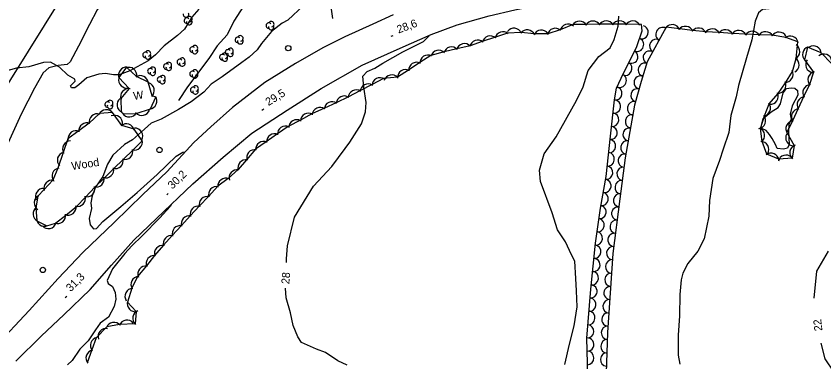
# Model space of a CAD drawing. Extents: x 646142 to 649934, y 5874075 to 5876351.
# Drawn here: x 648451.8 to 648754.7, y 5875813.8 to 5875943.5 of the extents above; entities that cross this region are included whole.
import ezdxf

# ---------------------------------------------------------------- set-up
doc = ezdxf.new("R2010")
doc.units = 0
for name, color, linetype in [('Niveau 1', 7, 'Continuous'), ('Niveau 2', 7, 'Continuous'), ('Niveau 21', 7, 'Continuous'), ('Niveau 22', 7, 'Continuous'), ('Niveau 3', 7, 'Continuous'), ('Niveau 36', 7, 'Continuous'), ('Niveau 4', 7, 'Continuous'), ('Niveau 44', 7, 'Continuous')]:
    doc.layers.add(name, color=color, linetype=linetype)

msp = doc.modelspace()

# ---------------------------------------------------------------- linework, layer by layer
at = {"layer": 'Niveau 1'}
for points in [[(648559.5, 5875947.48), (648553.74, 5875941.93), (648551.52, 5875940.81), (648547.56, 5875937.8), (648543.79, 5875933.3), (648542.14, 5875930.9), (648539.15, 5875928.09), (648536.49, 5875926.11), (648529.08, 5875920.77), (648524.98, 5875918.04), (648522.12, 5875915), (648517.46, 5875911.35), (648512.67, 5875908.49), (648506.15, 5875904.91), (648502.41, 5875903.3), (648499.88, 5875901.05), (648495.47, 5875897.13), (648492.45, 5875895.3), (648488.04, 5875891.37), (648486.02, 5875888.01), (648484.28, 5875883.34), (648481.55, 5875879.39), (648480.28, 5875876.09), (648479.75, 5875873.49), (648480.11, 5875871.32), (648479.23, 5875867.53), (648479.54, 5875865.24), (648480.78, 5875863.73), (648481.93, 5875863.83), (648484.3, 5875866.47), (648491, 5875872.11), (648497.21, 5875877.29), (648504.67, 5875884.04), (648511.83, 5875890.98), (648514.3, 5875892.48), (648515.19, 5875892.59)], [(648510.1, 5875873.01), (648509.54, 5875872.07), (648505.68, 5875867.84), (648499.09, 5875861.11), (648495.13, 5875857.29), (648492.59, 5875854.51), (648487.94, 5875848.71), (648485.89, 5875844.35), (648486.34, 5875843.17), (648487.94, 5875842.09), (648488.89, 5875839.8), (648489.17, 5875837.27), (648488.54, 5875834.55), (648486.39, 5875830.59), (648483.34, 5875828.35), (648481.54, 5875825.75), (648478.82, 5875821.68), (648475.73, 5875818.62), (648472.79, 5875814.36), (648471.03, 5875812.63)]]:
    msp.add_lwpolyline(points, dxfattribs=at)
at = {"layer": 'Niveau 2'}
for points in [[(648761.45, 5875947.6), (648753.81, 5875947.33), (648746.45, 5875947.09), (648737.77, 5875946.61), (648731.73, 5875945.96), (648730.15, 5875944.78), (648728.98, 5875941.65), (648727.7, 5875934.56), (648725.62, 5875927.92), (648722.73, 5875917.43), (648721.76, 5875913.28), (648719.84, 5875906.24)], [(648520.36, 5875946.08), (648517.68, 5875943.13), (648514.89, 5875938.62), (648512.34, 5875936.19), (648507.28, 5875932.37), (648504.07, 5875928.98), (648501.28, 5875926.71), (648494.39, 5875922.98), (648490.47, 5875921.42), (648488.36, 5875921.49), (648485.31, 5875921.95), (648482.82, 5875921.76), (648478.26, 5875920.38), (648475.3, 5875917.75), (648473.76, 5875916.58), (648472.59, 5875916.63), (648472.2, 5875917.32), (648473.89, 5875919.08), (648473.83, 5875919.9), (648471.19, 5875921.34), (648468.06, 5875924.42), (648464.74, 5875926.23), (648462.01, 5875926.14), (648456.61, 5875924.47), (648451.99, 5875923.95), (648447.41, 5875922.69)], [(648657.5, 5875812.75), (648659.32, 5875820.41), (648661.09, 5875827.27), (648662.21, 5875834.47), (648661.94, 5875840.43), (648661.71, 5875845.06), (648661.28, 5875851.63), (648660.08, 5875853.9), (648657.77, 5875858.88), (648654.75, 5875863.38), (648652.8, 5875869.67), (648648.43, 5875881.49), (648648.05, 5875885.75), (648649.83, 5875891.9), (648654.32, 5875898.22), (648661.93, 5875911.85), (648664.37, 5875917), (648666.27, 5875923.09), (648670.33, 5875928.38), (648674.56, 5875931.66), (648676.03, 5875934.69), (648677.49, 5875939.76), (648677.74, 5875943.55)], [(648553.14, 5875851.1), (648553.2, 5875852.44), (648553.51, 5875857.34), (648556.13, 5875868.11), (648563.36, 5875879.68), (648570.21, 5875887.09), (648575.23, 5875893.9), (648576.94, 5875896.27), (648581.33, 5875903.09), (648582.76, 5875907.56), (648583.07, 5875911.09), (648582.18, 5875916.88), (648581.82, 5875920.98), (648583.39, 5875922.77), (648586.32, 5875923.97), (648589.26, 5875925.8), (648596.79, 5875930.15), (648604.53, 5875934.01), (648606.65, 5875936.12), (648606.82, 5875936.31)], [(648719.84, 5875906.24), (648719.07, 5875899.83), (648716.96, 5875893.59), (648715.54, 5875889.33), (648713.01, 5875882.53), (648711.77, 5875874.33), (648711.6, 5875868.44), (648709.8, 5875859.95), (648707.41, 5875855.37), (648703.7, 5875850.73), (648701.76, 5875847.07), (648701.22, 5875844.63), (648700.73, 5875839.11), (648700.57, 5875831.11), (648700, 5875823.78), (648700.04, 5875816.26), (648700.63, 5875812.87)], [(648750.99, 5875837.69), (648752.01, 5875847.76), (648756.4, 5875855.32)], [(648575.99, 5875812.52), (648572.45, 5875814.14), (648567.83, 5875817.34), (648564.44, 5875818.51), (648558.84, 5875821.07), (648557.37, 5875823.14), (648555.74, 5875827.49), (648554.7, 5875832.17), (648553.03, 5875837.79), (648552.81, 5875841.5)], [(648731.28, 5875702.76), (648741.32, 5875706.63), (648747.41, 5875710.34), (648754.74, 5875714.44), (648760.31, 5875717.39), (648764.1, 5875720.71), (648765.93, 5875724.39), (648767.44, 5875732.24), (648765.97, 5875736.91), (648765.33, 5875743.34), (648766.22, 5875751.6), (648766.82, 5875760.42), (648765.51, 5875766.5), (648762.99, 5875775.69), (648761.95, 5875787.87), (648761.15, 5875793.58), (648760.42, 5875804.2), (648758.56, 5875809.99), (648755.2, 5875814.95), (648753.63, 5875820.84)]]:
    msp.add_lwpolyline(points, dxfattribs=at)
at = {"layer": 'Niveau 21'}
for points in [[(648540.21, 5875899.59), (648553.45, 5875908.28), (648566.17, 5875916.36), (648581.57, 5875925.11), (648595.78, 5875931.46), (648607.46, 5875936.59), (648617.21, 5875940.2), (648629.13, 5875943.63), (648638.76, 5875945.85), (648650.75, 5875948.25), (648664.64, 5875949.76), (648677.42, 5875950.68), (648689.7, 5875950.96), (648701.81, 5875950.4), (648719.14, 5875949.96), (648735.66, 5875949.56), (648746.11, 5875949.55), (648761.45, 5875949.4)], [(648593.13, 5875944.05), (648585.54, 5875940.5), (648575.08, 5875935.8), (648566.85, 5875931.62), (648556.59, 5875925.68), (648545.05, 5875918.61), (648532.89, 5875909.2), (648524.78, 5875901.93), (648518.38, 5875896.05), (648508.27, 5875885.08), (648499.33, 5875876.6), (648488.5, 5875866.13), (648476.81, 5875854.81), (648467.52, 5875845.04), (648456.68, 5875833.09), (648443.91, 5875819.61)], [(648451.73, 5875814.05), (648461.27, 5875823.61), (648469.67, 5875831.47), (648479.55, 5875840.94), (648487.53, 5875850.04), (648495.94, 5875859.39), (648504.44, 5875867.61), (648518.05, 5875880.58), (648529.49, 5875890.63), (648540.21, 5875899.59)]]:
    msp.add_lwpolyline(points, dxfattribs=at)
at = {"layer": 'Niveau 22'}
for points in [[(648564.88, 5875980.83), (648565.55, 5875973.32), (648566.04, 5875965.23), (648567.41, 5875959.03), (648568.5, 5875953.5), (648569.79, 5875946.95), (648570.45, 5875942.64)], [(648497.58, 5875972.78), (648494.08, 5875965.32), (648489.7, 5875957.32), (648485.5, 5875951.18), (648482.16, 5875945.81), (648479.29, 5875940.36), (648475.14, 5875932.26), (648472.06, 5875926.3), (648470.99, 5875925.41), (648467.61, 5875925.04), (648464.03, 5875924.08), (648461.9, 5875922.2), (648458.68, 5875916.46), (648453.72, 5875906.68), (648448.73, 5875895.75)], [(648548.17, 5875962.74), (648543.16, 5875956.75), (648537.05, 5875947.24), (648533.49, 5875941.59), (648530.91, 5875936.46), (648527.23, 5875932.4), (648524.06, 5875927.58), (648516.09, 5875917), (648512.72, 5875911.81)]]:
    msp.add_lwpolyline(points, dxfattribs=at)
at = {"layer": 'Niveau 3'}
for p, q in [((648592.46, 5875936), (648593.21, 5875936.28)), ((648543.94, 5875908.25), (648544.62, 5875908.67)), ((648508.27, 5875876.42), (648508.85, 5875876.98)), ((648470.19, 5875837.89), (648470.75, 5875838.45))]:
    msp.add_line(p, q, dxfattribs=at)
at = {"layer": 'Niveau 36'}
msp.add_lwpolyline([(648600.59, 5876162.13), (648551.33, 5876082.95), (648424.31, 5875879.18), (648303.24, 5875683.36), (648187.06, 5875496.14), (648107.92, 5875369.28), (648085.7, 5875326.63)], dxfattribs=at)
for centre in [(648553.84, 5875931.5), (648505.55, 5875893.29), (648461.81, 5875848.29)]:
    msp.add_circle(centre, 1, dxfattribs=at)
at = {"layer": 'Niveau 4'}
msp.add_lwpolyline([(648734.3, 5875899.1), (648733, 5875900.62), (648731.67, 5875901.2), (648731.14, 5875901.97), (648731.9, 5875905.06), (648734.94, 5875907.55), (648737.59, 5875909.18), (648738.39, 5875910.65), (648739.42, 5875914.7), (648740.67, 5875916.32), (648742.39, 5875916.59), (648743.8, 5875916.48), (648744.81, 5875915.64), (648744.96, 5875913.91), (648742.77, 5875909.87), (648742.11, 5875906.78), (648742.41, 5875904.83), (648741.53, 5875902.89), (648741.41, 5875900.31), (648741.63, 5875895.32), (648741.05, 5875893.99), (648739.57, 5875893.62), (648737.22, 5875893.88), (648736.51, 5875895.33), (648735.26, 5875897.55), (648734.3, 5875899.1)], dxfattribs=at)
at = {"layer": 'Niveau 44'}
for points in [[(648686.24, 5875940.41), (648680.66, 5875940.47), (648675.51, 5875940.51), (648670.65, 5875940.46), (648665.51, 5875940.41), (648660.65, 5875940.36), (648655.75, 5875938.37), (648651.14, 5875936.85), (648646.05, 5875936.83), (648641.23, 5875937.41), (648636.1, 5875937.1), (648631.5, 5875935.57), (648626.61, 5875933.95), (648622.01, 5875932.42), (648617.01, 5875931.25), (648612.31, 5875930.05), (648607.25, 5875928.71), (648603.19, 5875926.06), (648598.88, 5875923.25), (648594.81, 5875920.6), (648589.59, 5875920.06), (648585.27, 5875917.84), (648580.69, 5875915.49), (648576.37, 5875913.28), (648571.75, 5875911.03), (648567.37, 5875908.94), (648562.65, 5875906.83), (648558.42, 5875904.45), (648553.8, 5875902.09), (648549.82, 5875899.32), (648545.6, 5875896.38), (648541.61, 5875893.6), (648538.22, 5875889.64), (648535.03, 5875885.98), (648531.32, 5875882.55), (648527.38, 5875879.71), (648523.87, 5875875.87), (648520.54, 5875872.33), (648517, 5875868.6), (648513.75, 5875864.99), (648510.29, 5875861.18), (648507.04, 5875857.57), (648503.68, 5875853.66), (648500.67, 5875849.85), (648497.36, 5875845.82), (648495.18, 5875841.49), (648493.54, 5875836.23), (648496.8, 5875832.63), (648496.39, 5875828.07), (648490.56, 5875827.77), (648485.78, 5875826.97), (648481.79, 5875822.84), (648480.17, 5875818.26), (648478.44, 5875813.41)], [(648666.21, 5875808.57), (648665.82, 5875822.7), (648667.36, 5875841.11), (648669.03, 5875858.37), (648670.87, 5875871.5), (648672.99, 5875883.37), (648674.67, 5875898.47), (648676.22, 5875912.11), (648676.92, 5875916.42), (648678.63, 5875920.26), (648684.51, 5875932.14), (648686.49, 5875938.03), (648686.24, 5875940.41)], [(648733.29, 5875891.68), (648731.54, 5875896.53), (648730.92, 5875901.34), (648732.43, 5875906.06), (648734.17, 5875910.59), (648737.51, 5875914.54), (648740.25, 5875918.54), (648742.92, 5875922.79), (648744.28, 5875927.57), (648744.95, 5875933.83), (648740.4, 5875935.52), (648735.31, 5875936.37), (648730.46, 5875936.51), (648725.32, 5875936.73), (648720.48, 5875937.02), (648715.34, 5875937.33), (648710.5, 5875937.63), (648705.4, 5875938.12), (648700.58, 5875938.75), (648695.52, 5875939.41), (648688.4, 5875926.35), (648686.13, 5875918.96), (648683.63, 5875910.09), (648680.2, 5875890.31), (648678.21, 5875875.02), (648675.55, 5875854.46), (648673.6, 5875824.81), (648673.05, 5875809.69)], [(648757.57, 5875925.72), (648753.7, 5875929.76), (648748.49, 5875931.87), (648747.46, 5875927.12), (648750.77, 5875922.51), (648749.31, 5875917.88), (648747.11, 5875913.26), (648745.06, 5875908.86), (648742.87, 5875904.2), (648740.82, 5875899.81), (648743.6, 5875894.99), (648742.74, 5875890.21), (648737.76, 5875889.79), (648733.29, 5875891.68)], [(648491.9, 5875906.8), (648496.75, 5875907.02), (648502.21, 5875908.71), (648504.17, 5875913.15), (648502.85, 5875913.59), (648501.33, 5875918.74), (648496.95, 5875920.83), (648493.18, 5875924.4), (648490.36, 5875920.45), (648494.19, 5875916.3), (648491.03, 5875912.61), (648491.22, 5875907.58), (648491.9, 5875906.8)], [(648487.87, 5875907.35), (648483.03, 5875906.98), (648479.19, 5875903.34), (648475.27, 5875900.47), (648471.24, 5875897.52), (648469.49, 5875892.4), (648467.46, 5875886.43), (648465.57, 5875881.96), (648462.28, 5875878.4), (648459.97, 5875875.97), (648459.19, 5875871.59), (648459.56, 5875866.75), (648463.35, 5875864.79), (648466.6, 5875865.81), (648470.38, 5875868.86), (648474.4, 5875872.12), (648477.76, 5875875.63), (648481.27, 5875879.37), (648484.75, 5875882.75), (648488.45, 5875886.34), (648491.93, 5875889.72), (648495.63, 5875893.3), (648499.11, 5875896.68), (648496, 5875901.09), (648491.37, 5875902.53), (648487.87, 5875907.35)]]:
    msp.add_lwpolyline(points, dxfattribs=at)
for centre, radius, start, end in [((648515.51, 5875944.15), 1.05, 166.9369, 29.6212), ((648515.84, 5875941.8), 1.05, 44.1154, 269.804), ((648516.74, 5875941.28), 1.05, 166.9369, 29.6212), ((648516.74, 5875942.33), 1.05, 282.2692, 149.7263), ((648547.45, 5875940.46), 1.05, 282.2692, 149.7263), ((648663.1, 5875938.62), 3, 30.5652, 150.5431), ((648668.1, 5875938.67), 3, 30.5652, 150.5431), ((648673.1, 5875938.72), 3, 30.5652, 150.5431), ((648678.07, 5875938.73), 3, 29.4677, 149.4457), ((648683.07, 5875938.68), 3, 29.4677, 149.4457), ((648546.55, 5875939.93), 1.05, 44.1154, 269.804), ((648547.45, 5875939.41), 1.05, 166.9369, 29.6212), ((648638.47, 5875935.97), 3, 23.1007, 143.0787), ((648643.43, 5875935.37), 3, 23.1007, 143.0787), ((648648.72, 5875935.25), 3, 35.3505, 155.3284), ((648654, 5875935.94), 3, 48.3348, 168.3128), ((648658.75, 5875937.51), 3, 48.3348, 168.3128), ((648697.8, 5875937.33), 3, 22.6132, 142.5911), ((648702.76, 5875936.69), 3, 22.6132, 142.5911), ((648707.72, 5875936.04), 3, 22.6132, 142.5911), ((648712.81, 5875935.72), 3, 26.5541, 146.532), ((648717.8, 5875935.42), 3, 26.5541, 146.532), ((648534.97, 5875934.61), 1.05, 44.1154, 269.804), ((648535.87, 5875935.14), 1.05, 282.2692, 149.7263), ((648629.61, 5875933.09), 3, 48.3975, 168.3755), ((648634.35, 5875934.67), 3, 48.3975, 168.3755), ((648722.79, 5875935.12), 3, 26.5541, 146.532), ((648727.83, 5875934.82), 3, 28.3216, 148.2996), ((648732.83, 5875934.67), 3, 28.3216, 148.2996), ((648737.83, 5875934.53), 3, 28.3216, 148.2996), ((648742.06, 5875933.02), 3, 9.6159, 129.5938), ((648518.85, 5875931.49), 1.05, 282.2692, 149.7263), ((648535.87, 5875934.09), 1.05, 166.9369, 29.6212), ((648619.94, 5875930.18), 3, 44.3507, 164.3287), ((648624.86, 5875931.51), 3, 48.3975, 168.3755), ((648742.66, 5875930.23), 3, 296.9127, 56.8906), ((648750.72, 5875929.36), 3, 1.6371, 121.615), ((648500.33, 5875928.94), 1.05, 44.1154, 269.804), ((648501.23, 5875929.47), 1.05, 282.2692, 149.7263), ((648517.95, 5875930.96), 1.05, 44.1154, 269.804), ((648518.85, 5875930.44), 1.05, 166.9369, 29.6212), ((648529.12, 5875928.13), 1.05, 44.1154, 269.804), ((648530.02, 5875928.66), 1.05, 282.2692, 149.7263), ((648531.25, 5875929.89), 1.05, 44.1154, 269.804), ((648532.15, 5875929.37), 1.05, 166.9369, 29.6212), ((648532.15, 5875930.42), 1.05, 282.2692, 149.7263), ((648610.25, 5875927.7), 3, 44.3507, 164.3287), ((648615.09, 5875928.94), 3, 44.3507, 164.3287), ((648749.7, 5875929.12), 3, 107.6457, 227.6236), ((648754.67, 5875926.3), 3, 9.1728, 129.1507), ((648501.23, 5875928.42), 1.05, 166.9369, 29.6212), ((648509.02, 5875925.16), 1.05, 282.2692, 149.7263), ((648513.2, 5875926.27), 1.05, 44.1154, 269.804), ((648514.1, 5875925.75), 1.05, 166.9369, 29.6212), ((648514.1, 5875926.8), 1.05, 282.2692, 149.7263), ((648530.02, 5875927.61), 1.05, 166.9369, 29.6212), ((648602, 5875923.18), 3, 63.1096, 183.0875), ((648606.19, 5875925.91), 3, 63.1096, 183.0875), ((648742.39, 5875925.24), 3, 296.9127, 56.8906), ((648750.84, 5875925.35), 3, 143.0056, 262.9835), ((648493.2, 5875921.4), 3, 84.4375, 204.4154), ((648494.06, 5875921.3), 3, 351.4129, 111.3908), ((648502.14, 5875922.81), 1.05, 44.1154, 269.804), ((648503.04, 5875923.34), 1.05, 282.2692, 149.7263), ((648508.12, 5875924.63), 1.05, 44.1154, 269.804), ((648509.02, 5875924.11), 1.05, 166.9369, 29.6212), ((648518.85, 5875922.36), 1.05, 282.2692, 149.7263), ((648597.81, 5875920.45), 3, 63.1096, 183.0875), ((648740.13, 5875921.69), 3, 267.4808, 27.4587), ((648493.22, 5875919.54), 3, 165.7505, 285.7285), ((648498.38, 5875918.19), 3, 4.4245, 124.4025), ((648503.04, 5875922.29), 1.05, 166.9369, 29.6212), ((648505.77, 5875919.66), 1.05, 44.1154, 269.804), ((648506.67, 5875920.19), 1.05, 282.2692, 149.7263), ((648517.95, 5875921.83), 1.05, 44.1154, 269.804), ((648518.85, 5875921.31), 1.05, 166.9369, 29.6212), ((648588.24, 5875917.38), 3, 57.1667, 177.1446), ((648592.72, 5875918.49), 3, 43.0433, 163.0212), ((648751.72, 5875919.66), 3, 102.4223, 222.4003), ((648500.62, 5875915.59), 3, 312.173, 72.1509), ((648506.67, 5875919.14), 1.05, 166.9369, 29.6212), ((648519.07, 5875916.33), 1.05, 282.2692, 149.7263), ((648583.79, 5875915.1), 3, 57.1667, 177.1446), ((648737.43, 5875917.54), 3, 265.6436, 25.6216), ((648749.8, 5875914.84), 3, 94.9306, 214.9085), ((648493.95, 5875913.31), 3, 79.5226, 199.5005), ((648518.17, 5875915.8), 1.05, 44.1154, 269.804), ((648519.07, 5875915.28), 1.05, 166.9369, 29.6212), ((648579.34, 5875912.82), 3, 57.1667, 177.1446), ((648734.6, 5875913.41), 3, 265.6436, 25.6216), ((648486.12, 5875910.34), 1.05, 44.1154, 269.804), ((648487.02, 5875910.87), 1.05, 282.2692, 149.7263), ((648492.62, 5875910.23), 3, 128.0755, 248.0534), ((648501.58, 5875911.64), 3, 276.2641, 36.242), ((648570.32, 5875908.4), 3, 55.5413, 175.5192), ((648574.83, 5875910.55), 3, 55.5413, 175.5192), ((648747.68, 5875910.31), 3, 94.9306, 214.9085), ((648485.58, 5875905.41), 3, 34.3635, 154.3415), ((648487.02, 5875909.82), 1.05, 166.9369, 29.6212), ((648498.98, 5875909.24), 3, 220.8917, 340.8696), ((648565.81, 5875906.24), 3, 55.5413, 175.5192), ((648731.66, 5875908.95), 3, 279.0124, 38.9903), ((648745.56, 5875905.78), 3, 94.9306, 214.9085), ((648482.17, 5875903.86), 3, 72.3999, 192.3779), ((648488.69, 5875903.3), 3, 353.6752, 113.6532), ((648494.24, 5875908.67), 3, 212.6679, 332.6459), ((648561.4, 5875904.1), 3, 59.3838, 179.3617), ((648729.86, 5875904.29), 3, 279.0124, 38.9903), ((648478.27, 5875900.48), 3, 66.194, 186.1719), ((648493.16, 5875900.12), 3, 12.6795, 132.6575), ((648552.82, 5875899.26), 3, 64.8683, 184.8463), ((648557.04, 5875901.65), 3, 59.3838, 179.3617), ((648743.44, 5875901.26), 3, 94.9306, 214.9085), ((648474.24, 5875897.53), 3, 66.194, 186.1719), ((648496.25, 5875898.5), 3, 331.6328, 91.6107), ((648548.72, 5875896.4), 3, 64.8683, 184.8463), ((648729.48, 5875898.71), 3, 307.3645, 67.3425), ((648743.37, 5875897.83), 3, 149.5793, 269.5572), ((648472.2, 5875893.68), 3, 91.2339, 211.2118), ((648496.14, 5875896.25), 3, 254.1422, 14.1201), ((648544.61, 5875893.54), 3, 64.8683, 184.8463), ((648731.08, 5875893.45), 3, 330.1466, 90.1245), ((648492.55, 5875892.77), 3, 254.1422, 14.1201), ((648541.24, 5875890.41), 3, 78.8333, 198.8112), ((648744.91, 5875892.28), 3, 109.7514, 229.7293), ((648470.25, 5875889.49), 3, 104.4372, 224.4152), ((648488.96, 5875889.29), 3, 254.1422, 14.1201), ((648734.84, 5875889.11), 3, 7.1787, 127.1566), ((648740.54, 5875888.37), 3, 47.1843, 167.1622), ((648537.95, 5875886.65), 3, 78.8333, 198.8112), ((648468.29, 5875883.55), 3, 99.9438, 219.9218), ((648485.37, 5875885.81), 3, 254.1422, 14.1201), ((648534.66, 5875882.89), 3, 78.8333, 198.8112), ((648465.23, 5875878.98), 3, 77.3214, 197.2993), ((648481.78, 5875882.33), 3, 254.1422, 14.1201), ((648530.38, 5875879.7), 3, 65.8325, 185.8104), ((648462.04, 5875875.88), 3, 86.8667, 206.8446), ((648478.26, 5875878.7), 3, 256.3056, 16.2836), ((648526.92, 5875876.53), 3, 76.7365, 196.7145), ((648461.58, 5875873.44), 3, 116.4885, 236.4665), ((648474.8, 5875875.09), 3, 256.3056, 16.2836), ((648523.49, 5875872.89), 3, 76.7365, 196.7145), ((648461.13, 5875869.31), 3, 124.3874, 244.3653), ((648471.27, 5875871.85), 3, 248.8466, 8.8245), ((648520.06, 5875869.25), 3, 76.7365, 196.7145), ((648467.38, 5875868.71), 3, 248.8466, 8.8245), ((648516.68, 5875865.61), 3, 77.9353, 197.9132), ((648462.47, 5875867.66), 3, 172.9749, 292.9529), ((648463.88, 5875866.79), 3, 222.2468, 342.2248), ((648513.33, 5875861.9), 3, 77.9353, 197.9132), ((648509.98, 5875858.19), 3, 77.9353, 197.9132), ((648506.63, 5875854.48), 3, 77.9353, 197.9132), ((648503.56, 5875850.66), 3, 81.7645, 201.7425), ((648500.46, 5875846.74), 3, 81.7645, 201.7425), ((648497.85, 5875842.87), 3, 93.3785, 213.3564), ((648495.61, 5875838.4), 3, 93.3785, 213.3564), ((648496.48, 5875835.62), 3, 162.1436, 282.1215), ((648498.53, 5875830.17), 3, 110.3473, 230.3253), ((648493.39, 5875826.46), 3, 39.5604, 159.5383), ((648485.5, 5875823.3), 3, 78.3733, 198.3512), ((648488.46, 5875825.63), 3, 39.5604, 159.5383), ((648482.64, 5875819.96), 3, 100.4854, 220.4634), ((648480.97, 5875815.25), 3, 100.4854, 220.4634)]:
    msp.add_arc(centre, radius, start, end, dxfattribs=at)
for centre, major_axis, ratio, start_param, end_param in [((648686.34, 5875937.46), (2.38, -0.75), 0.99999, 4.712389, 7.853982), ((648694.08, 5875936.75), (-1.24, -2.28), 0.925819, 3.141593, 6.283185), ((648684.68, 5875932.75), (0.84, 2.41), 0.952628, 3.141593, 6.283185), ((648691.67, 5875932.43), (-1.24, -2.17), 0.919919, 3.141593, 6.283185), ((648682.55, 5875928.26), (2.17, -1.1), 0.997449, 4.712389, 7.853982), ((648689.33, 5875927.99), (-2.12, 1.18), 0.997449, 4.712389, 7.853982), ((648687.53, 5875923.39), (-0.77, -2.43), 0.952628, 3.141593, 6.283185), ((648680.39, 5875923.73), (1.15, 2.22), 0.919919, 3.141593, 6.283185), ((648678.19, 5875919.29), (1.06, 2.37), 0.925819, 3.141593, 6.283185), ((648685.99, 5875918.63), (-2.42, 0.63), 0.99999, 4.712389, 7.853982), ((648676.6, 5875914.52), (0.4, 2.44), 0.970147, 3.141593, 6.283185), ((648684.69, 5875913.83), (-0.67, -2.38), 0.970147, 3.141593, 6.283185), ((648675.97, 5875909.59), (2.49, -0.23), 0.99999, 4.712389, 7.853982), ((648683.43, 5875908.93), (-0.44, -2.56), 0.925819, 3.141593, 6.283185), ((648675.34, 5875904.64), (0.31, 2.53), 0.952628, 3.141593, 6.283185), ((648682.54, 5875904.06), (-0.48, -2.45), 0.919919, 3.141593, 6.283185), ((648674.77, 5875899.69), (2.41, -0.3), 0.997449, 4.712389, 7.853982), ((648681.76, 5875899.1), (-2.39, 0.44), 0.997449, 4.712389, 7.853982), ((648674.29, 5875894.7), (0.33, 2.48), 0.919919, 3.141593, 6.283185), ((648680.91, 5875894.2), (-0.46, -2.51), 0.952628, 3.141593, 6.283185), ((648673.69, 5875889.78), (0.29, 2.58), 0.925819, 3.141593, 6.283185), ((648680.03, 5875889.28), (-2.48, 0.27), 0.99999, 4.712389, 7.853982), ((648673.13, 5875884.74), (0.27, 2.46), 0.970147, 3.141593, 6.283185), ((648679.44, 5875884.35), (-0.32, -2.45), 0.970147, 3.141593, 6.283185), ((648672.4, 5875879.83), (2.47, -0.39), 0.99999, 4.712389, 7.853982), ((648678.78, 5875879.32), (-0.34, -2.58), 0.925819, 3.141593, 6.283185), ((648671.45, 5875874.92), (0.47, 2.5), 0.952628, 3.141593, 6.283185), ((648678.09, 5875874.42), (-0.37, -2.47), 0.919919, 3.141593, 6.283185), ((648670.63, 5875870.02), (2.4, -0.36), 0.997449, 4.712389, 7.853982), ((648677.52, 5875869.43), (-2.41, 0.34), 0.997449, 4.712389, 7.853982), ((648670.01, 5875865.03), (0.4, 2.47), 0.919919, 3.141593, 6.283185), ((648676.89, 5875864.49), (-0.35, -2.52), 0.952628, 3.141593, 6.283185), ((648669.27, 5875860.14), (0.36, 2.57), 0.925819, 3.141593, 6.283185), ((648676.17, 5875859.55), (-2.48, 0.27), 0.99999, 4.712389, 7.853982), ((648668.71, 5875855.1), (0.24, 2.46), 0.970147, 3.141593, 6.283185), ((648675.58, 5875854.61), (-0.32, -2.45), 0.970147, 3.141593, 6.283185), ((648668.28, 5875850.15), (2.49, -0.19), 0.99999, 4.712389, 7.853982), ((648675.24, 5875849.55), (-0.17, -2.59), 0.925819, 3.141593, 6.283185), ((648667.72, 5875845.18), (0.27, 2.53), 0.952628, 3.141593, 6.283185), ((648674.86, 5875844.62), (-0.21, -2.49), 0.919919, 3.141593, 6.283185), ((648667.25, 5875840.23), (2.42, -0.23), 0.997449, 4.712389, 7.853982), ((648674.61, 5875839.6), (-2.42, 0.18), 0.997449, 4.712389, 7.853982), ((648666.91, 5875835.22), (0.26, 2.49), 0.919919, 3.141593, 6.283185), ((648674.28, 5875834.64), (-0.19, -2.54), 0.952628, 3.141593, 6.283185), ((648666.45, 5875830.3), (0.22, 2.59), 0.925819, 3.141593, 6.283185), ((648673.88, 5875829.66), (-2.5, 0.11), 0.99999, 4.712389, 7.853982), ((648666.02, 5875825.24), (0.21, 2.47), 0.970147, 3.141593, 6.283185), ((648673.61, 5875824.7), (-0.09, -2.47), 0.970147, 3.141593, 6.283185), ((648665.93, 5875820.28), (2.5, 0.12), 0.99999, 4.712389, 7.853982), ((648673.42, 5875819.63), (-0.1, -2.6), 0.925819, 3.141593, 6.283185), ((648665.99, 5875815.29), (-0.05, 2.55), 0.952628, 3.141593, 6.283185), ((648673.19, 5875814.69), (-0.14, -2.5), 0.919919, 3.141593, 6.283185)]:
    msp.add_ellipse(centre, major_axis=major_axis, ratio=ratio, start_param=start_param, end_param=end_param, dxfattribs=at)

# ---------------------------------------------------------------- texts
at = {"layer": 'Niveau 2'}
for s, rotation, p in [('28', 85.0932, (648554.19, 5875842.86)), ('22', 96.5887, (648754.16, 5875825.51))]:
    msp.add_text(s, height=3, rotation=rotation, dxfattribs=at).set_placement(p)
at = {"layer": 'Niveau 3'}
for s, rotation, p in [('28,6 ', 20.3815, (648595.17, 5875936.96)), ('29,5 ', 31.6915, (648546.41, 5875909.73)), ('30,2 ', 44.0649, (648510.37, 5875878.4)), ('31,3 ', 45.1943, (648472.25, 5875839.9))]:
    msp.add_text(s, height=3, rotation=rotation, dxfattribs=at).set_placement(p)
at = {"layer": 'Niveau 44'}
for s, p in [('W', (648495.98, 5875912.04)), ('Wood', (648472.78, 5875885.72))]:
    msp.add_text(s, height=3, rotation=8.9405, dxfattribs=at).set_placement(p)

doc.saveas('drawing.dxf')
